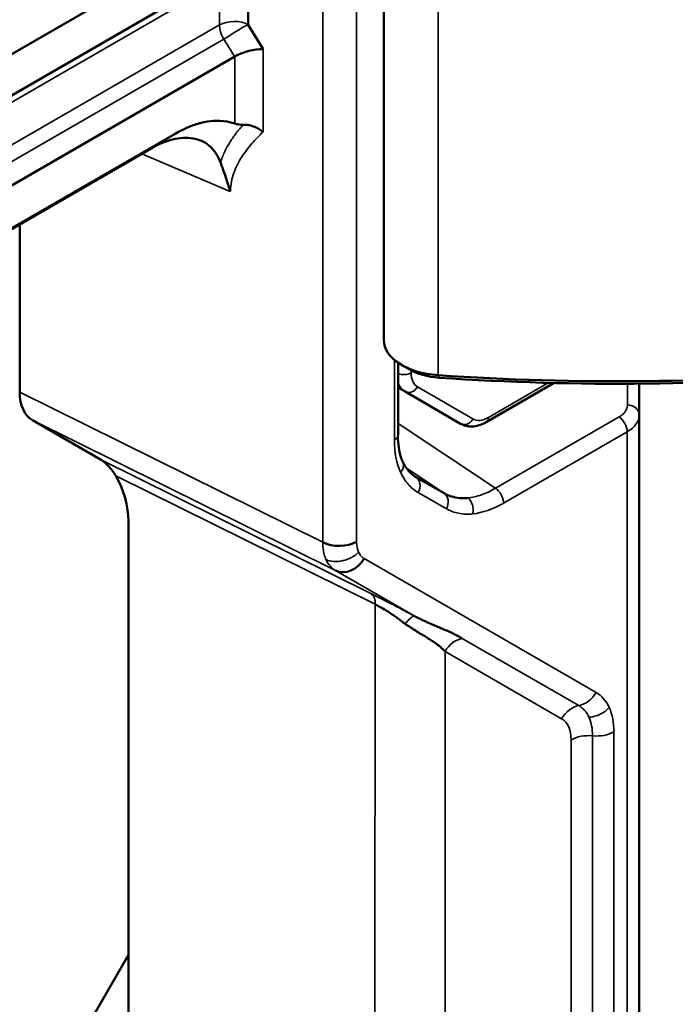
# Model space of a CAD drawing. Header units: millimetres. Extents: x 0 to 14369, y -869 to 2970.
# Tile 571 of 656: x 3853 to 3885, y 1322 to 1370. Entities that reach past the tile are written whole.
import ezdxf

# ---------------------------------------------------------------- set-up
doc = ezdxf.new("R2010")
doc.units = ezdxf.units.MM
doc.header["$LTSCALE"] = 10
doc.layers.add('Sichtbar (ISO)', color=7, linetype='Continuous', lineweight=50)
doc.layers.add('Sichtbar schmal (ISO)', color=7, linetype='Continuous', lineweight=35)

msp = doc.modelspace()

# ---------------------------------------------------------------- linework, layer by layer
at = {"layer": 'Sichtbar (ISO)'}
for p, q in [((3870.855, 1373.565), (3870.855, 1353.969)), ((3814.201, 1345.689), (3860.677, 1372.522)), ((3817.28, 1345.453), (3863.578, 1372.183)), ((3864.24, 1369.347), (3864.216, 1371.439)), ((3864.96, 1368.156), (3864.24, 1369.347)), ((3864.781, 1368.453), (3864.781, 1368.452)), ((3863.578, 1367.794), (3817.28, 1341.064)), ((3860.674, 1364.031), (3786.09, 1320.97)), ((3859.594, 1363.366), (3786.115, 1320.943)), ((3853.092, 1359.612), (3853.092, 1351.429)), ((3871.546, 1352.863), (3871.546, 1349.331)), ((3872.087, 1352.54), (3871.734, 1352.745)), ((3879.156, 1351.869), (3875.848, 1349.959)), ((3883.314, 1351.836), (3883.314, 1350.324)), ((3871.891, 1351.448), (3871.546, 1351.647)), ((3874.598, 1349.885), (3871.891, 1351.448)), ((3883.314, 1350.324), (3883.314, 1246.161)), ((3853.713, 1350.058), (3857.031, 1348.142)), ((3873.793, 1346.489), (3872.419, 1347.282)), ((3876.553, 1346.465), (3876.549, 1346.463)), ((3858.396, 1345.118), (3858.396, 1249.043)), ((3870.429, 1341.163), (3870.429, 1341.163)), ((3870.425, 1340.251), (3870.424, 1340.251)), ((3870.423, 1334.108), (3870.423, 1334.109)), ((3883.314, 1327.863), (3883.314, 1327.863)), ((3883.314, 1318.77), (3883.314, 1326.081)), ((3855.542, 1319.033), (3858.396, 1323.975)), ((3858.396, 1323.975), (3855.542, 1319.033))]:
    msp.add_line(p, q, dxfattribs=at)
for centre, major_axis, ratio, start_param, end_param in [((3864.291, 1367.727), (0.996, 0.283), 0.327416, 0.744965, 2.271076), ((3873.855, 1353.969), (-3, 0), 0.57735, 0, 1.452631), ((3873.855, 1353.561), (2.5, 0), 0.57735, 3.926991, 4.59418), ((3882.225, 1394.675), (74, 0), 0.57735, 4.594224, 4.868998), ((3882.225, 1394.267), (73.5, 0), 0.57735, 4.594222, 4.870072), ((3855.217, 1352.658), (1.505, 2.6), 0.576694, 2.357993, 3.142159), ((3856.907, 1345.977), (-0.733, 2.433), 0.532292, 4.197062, 5.141775), ((3868.676, 1344.612), (1.2, 0), 0.57735, 3.979351, 5.497787), ((3869.049, 1343.789), (-0.6, -1.039), 0.816497, 0.05236, 1.570796), ((3865.008, 1340.189), (-3.009, -5.2), 0.576694, 2.502107, 2.502111), ((3865.008, 1340.189), (-3.009, -5.2), 0.576694, 2.372855, 2.373645)]:
    msp.add_ellipse(centre, major_axis=major_axis, ratio=ratio, start_param=start_param, end_param=end_param, dxfattribs=at)
for points, knots in [([(3860.674, 1364.031), (3861.215, 1364.342), (3861.748, 1364.544), (3862.598, 1364.677), (3863.074, 1364.705), (3863.583, 1364.527)], [-0.694398, -0.694398, -0.694398, -0.694398, -0.2773872, -0.2773872, -0.0001618, -0.0001618, -0.0001618, -0.0001618]), ([(3863.583, 1364.527), (3863.636, 1364.509), (3863.698, 1364.493), (3863.836, 1364.472), (3863.911, 1364.466), (3863.994, 1364.469)], [0.00003967, 0.00003967, 0.00003967, 0.00003967, 0.02860468, 0.02860468, 0.05526606, 0.05526606, 0.05526606, 0.05526606]), ([(3863.994, 1364.469), (3864.075, 1364.472), (3864.159, 1364.466), (3864.33, 1364.439), (3864.419, 1364.416), (3864.546, 1364.37), (3864.588, 1364.352), (3864.77, 1364.267), (3864.878, 1364.188), (3864.958, 1364.12), (3864.959, 1364.119), (3864.96, 1364.118)], [0.0000025, 0.0000025, 0.0000025, 0.0000025, 0.0257504, 0.0257504, 0.0527754, 0.0527754, 0.0663667, 0.0663667, 0.1133026, 0.1133026, 0.1139864, 0.1139864, 0.1139864, 0.1139864]), ([(3862.886, 1362.624), (3862.77, 1362.937), (3862.609, 1363.194), (3862.195, 1363.582), (3861.945, 1363.713), (3861.362, 1363.844), (3861.032, 1363.843), (3860.328, 1363.706), (3859.959, 1363.569), (3859.594, 1363.366)], [0.0000033, 0.0000033, 0.0000033, 0.0000033, 0.1524451, 0.1524451, 0.3035285, 0.3035285, 0.4549991, 0.4549991, 0.6071283, 0.6071283, 0.6071283, 0.6071283]), ([(3863.363, 1361.217), (3863.363, 1361.219), (3863.362, 1361.222), (3863.293, 1361.442), (3863.206, 1361.714), (3863.03, 1362.234), (3862.954, 1362.444), (3862.886, 1362.624)], [-0.0007966, -0.0007966, -0.0007966, -0.0007966, 0, 0, 0.0724425, 0.0724425, 0.1305154, 0.1305154, 0.1305154, 0.1305154]), ([(3875.848, 1349.959), (3875.773, 1349.916), (3875.696, 1349.878), (3875.536, 1349.815), (3875.454, 1349.79), (3875.285, 1349.756), (3875.199, 1349.747), (3875.024, 1349.748), (3874.935, 1349.76), (3874.762, 1349.805), (3874.677, 1349.839), (3874.598, 1349.885)], [1.5707963, 1.5707963, 1.5707963, 1.5707963, 1.727876, 1.727876, 1.8849556, 1.8849556, 2.0420352, 2.0420352, 2.1991149, 2.1991149, 2.3561945, 2.3561945, 2.3561945, 2.3561945]), ([(3871.539, 1349.279), (3871.544, 1348.894), (3871.595, 1348.548), (3871.713, 1348.177), (3871.744, 1348.098), (3871.778, 1348.022)], [0.0070221, 0.0070221, 0.0070221, 0.0070221, 0.1570952, 0.1570952, 0.2011796, 0.2011796, 0.2011796, 0.2011796]), ([(3857.031, 1348.142), (3857.056, 1348.127), (3857.084, 1348.108), (3857.144, 1348.064), (3857.175, 1348.04), (3857.272, 1347.959), (3857.341, 1347.896), (3857.545, 1347.686), (3857.678, 1347.518), (3857.779, 1347.345)], [-0.4126951, -0.4126951, -0.4126951, -0.4126951, -0.3976198, -0.3976198, -0.3825446, -0.3825446, -0.352394, -0.352394, -0.2922642, -0.2922642, -0.2922642, -0.2922642]), ([(3873.793, 1346.489), (3873.923, 1346.413), (3874.097, 1346.336), (3874.494, 1346.258), (3874.67, 1346.247), (3874.886, 1346.256), (3874.917, 1346.258), (3874.948, 1346.26)], [-0.2006098, -0.2006098, -0.2006098, -0.2006098, -0.0841437, -0.0841437, 0, 0, 0.0136769, 0.0136769, 0.0136769, 0.0136769]), ([(3871.896, 1340.118), (3871.881, 1340.129), (3871.865, 1340.141), (3871.85, 1340.153), (3871.834, 1340.164), (3871.819, 1340.176), (3871.803, 1340.188), (3871.772, 1340.211), (3871.741, 1340.234), (3871.71, 1340.257), (3871.65, 1340.301), (3871.589, 1340.346), (3871.527, 1340.391), (3871.467, 1340.434), (3871.406, 1340.477), (3871.345, 1340.52), (3871.285, 1340.561), (3871.225, 1340.602), (3871.164, 1340.642), (3871.044, 1340.722), (3870.921, 1340.798), (3870.8, 1340.867), (3870.737, 1340.904), (3870.674, 1340.939), (3870.613, 1340.972), (3870.581, 1340.989), (3870.55, 1341.006), (3870.519, 1341.023), (3870.487, 1341.04), (3870.456, 1341.056), (3870.425, 1341.073)], [0.0000003, 0.0000003, 0.0000003, 0.0000003, 0.0340482, 0.0340482, 0.0340482, 0.0677061, 0.0677061, 0.0677061, 0.1338996, 0.1338996, 0.1338996, 0.2621607, 0.2621607, 0.2621607, 0.385749, 0.385749, 0.385749, 0.5057283, 0.5057283, 0.5057283, 0.7427433, 0.7427433, 0.7427433, 0.8675227, 0.8675227, 0.8675227, 0.9326744, 0.9326744, 0.9326744, 1, 1, 1, 1]), ([(3872.367, 1340.49), (3872.381, 1340.482), (3872.409, 1340.467), (3872.465, 1340.438), (3872.563, 1340.387), (3872.701, 1340.32), (3872.866, 1340.244), (3873.081, 1340.148), (3873.343, 1340.037), (3873.744, 1339.868), (3874.115, 1339.706), (3874.409, 1339.561), (3874.568, 1339.476), (3874.644, 1339.434), (3874.681, 1339.412)], [0, 0, 0, 0, 0.015502, 0.031008, 0.062031, 0.124124, 0.186294, 0.24854, 0.373325, 0.498955, 0.750268, 0.875378, 0.937821, 1, 1, 1, 1]), ([(3873.84, 1338.772), (3873.815, 1338.801), (3873.758, 1338.86), (3873.673, 1338.943), (3873.479, 1339.104), (3873.267, 1339.252), (3873.022, 1339.409), (3872.771, 1339.562), (3872.49, 1339.733), (3872.346, 1339.823), (3872.199, 1339.916), (3872.052, 1340.012), (3871.974, 1340.064), (3871.935, 1340.091), (3871.909, 1340.109), (3871.896, 1340.118)], [0, 0, 0, 0, 0.073141, 0.146078, 0.248744, 0.351077, 0.453292, 0.555453, 0.657541, 0.729904, 0.802452, 0.875232, 0.926846, 0.963401, 1, 1, 1, 1])]:
    msp.add_open_spline(points, degree=3, knots=knots, dxfattribs=at)
for points in [[(3871.778, 1348.022), (3871.924, 1347.7), (3872.143, 1347.452), (3872.373, 1347.31)], [(3872.373, 1347.31), (3872.388, 1347.3), (3872.403, 1347.291), (3872.418, 1347.282)]]:
    msp.add_open_spline(points, degree=3, dxfattribs=at)
at = {"layer": 'Sichtbar schmal (ISO)'}
for p, q in [((3867.873, 1344.097), (3867.873, 1494.96)), ((3869.525, 1494.985), (3869.525, 1344.122)), ((3816.973, 1344.937), (3862.84, 1371.418)), ((3862.84, 1371.418), (3862.84, 1369.339)), ((3873.501, 1371.845), (3873.501, 1352.249)), ((3862.84, 1369.339), (3816.973, 1342.858)), ((3864.24, 1369.346), (3864.24, 1369.347)), ((3864.419, 1369.052), (3864.418, 1369.051)), ((3816.906, 1342.002), (3863.047, 1368.642)), ((3864.96, 1364.118), (3864.96, 1368.156)), ((3863.578, 1367.794), (3863.583, 1364.527)), ((3863.579, 1367.601), (3863.579, 1367.601)), ((3859.594, 1363.366), (3860.674, 1364.031)), ((3859.043, 1363.048), (3863.363, 1361.217)), ((3871.371, 1349.086), (3871.371, 1352.998)), ((3872.184, 1352.487), (3872.184, 1352.363)), ((3873.501, 1352.249), (3873.56, 1352.128)), ((3875.952, 1350.188), (3878.876, 1351.876)), ((3882.736, 1351.833), (3882.736, 1350.801)), ((3853.092, 1351.429), (3867.873, 1344.097)), ((3875.202, 1350.114), (3872.495, 1351.677)), ((3883.057, 1350.708), (3883.057, 1350.715)), ((3868.49, 1342.728), (3853.713, 1350.058)), ((3876.297, 1346.731), (3871.546, 1349.889)), ((3882.326, 1350.211), (3876.297, 1346.731)), ((3882.728, 1349.49), (3876.699, 1346.009)), ((3882.728, 1245.309), (3882.728, 1349.49)), ((3883.057, 1349.743), (3883.057, 1349.745)), ((3857.031, 1348.142), (3870.191, 1341.614)), ((3871.956, 1347.71), (3873.793, 1346.489)), ((3857.779, 1347.345), (3870.425, 1341.073)), ((3872.418, 1347.283), (3872.263, 1347.386)), ((3873.903, 1345.732), (3872.529, 1346.526)), ((3869.897, 1343.299), (3881.207, 1336.769)), ((3872.367, 1340.49), (3868.499, 1342.723)), ((3869.171, 1342.689), (3869.166, 1342.692)), ((3870.4, 1241.445), (3870.425, 1341.073)), ((3870.425, 1340.251), (3870.424, 1340.251)), ((3870.424, 1340.145), (3870.425, 1340.144)), ((3880.366, 1336.129), (3874.681, 1339.412)), ((3873.84, 1241.347), (3873.84, 1338.772)), ((3873.84, 1338.772), (3879.526, 1335.49)), ((3870.424, 1338.142), (3870.424, 1338.142)), ((3879.991, 1334.462), (3879.991, 1246.42)), ((3881.033, 1246.614), (3881.033, 1334.656)), ((3882.076, 1334.849), (3882.076, 1246.808)), ((3870.423, 1334.321), (3870.423, 1334.321)), ((3870.422, 1332.293), (3870.423, 1332.293)), ((3870.422, 1331.33), (3870.422, 1331.33))]:
    msp.add_line(p, q, dxfattribs=at)
for centre, major_axis, ratio, start_param, end_param in [((3863.547, 1368.93), (1, 0), 0.577347, 0.805051, 2.356194), ((3863.547, 1368.93), (-0.5, 0.866), 0.57735, 0.785398, 1.570796), ((3871.831, 1352.567), (0.5, 0), 0.57735, 4.107451, 5.497805), ((3873.245, 1352.976), (-0.75, -1.299), 0.57735, 5.49779, 6.283185), ((3872.891, 1353.18), (-1, -1.732), 0.57735, 5.811904, 6.283185), ((3872.141, 1351.881), (-0.25, -0.433), 0.816497, 0, 1.570796), ((3882.703, 1350.316), (0.611, 0), 0.794556, 0.016489, 1.517292), ((3874.848, 1350.318), (-0.25, -0.433), 0.816497, 0, 1.570796), ((3875.952, 1351.413), (-0.75, -1.299), 0.57735, 0, 0.785398), ((3875.598, 1350.392), (0.25, -0.433), 0.57735, 0, 0.785398), ((3882.296, 1349.731), (0.305, -0.529), 0.57735, 0.801408, 2.287824), ((3870.933, 1349.331), (0.61, 0), 0.57735, 5.512921, 6.282613), ((3876.517, 1352.331), (-4.099, -5.753), 0.541038, 5.6345, 5.977341), ((3872.095, 1346.767), (0.304, 0.527), 0.816498, 4.725564, 6.23718), ((3873.469, 1345.974), (0.304, 0.527), 0.816497, 4.725509, 6.23723), ((3876.268, 1346.251), (0.305, -0.528), 0.57735, 0.800532, 2.288701), ((3876.964, 1352.264), (2.95, 6.607), 0.536787, 3.439848, 3.778091), ((3874.689, 1338.282), (-0.6, -1.039), 0.816497, 3.764419, 4.712389), ((3880.359, 1337.259), (0.6, 1.039), 0.816497, 3.764289, 4.712389), ((3880.374, 1335), (-0.6, -1.039), 0.816497, 3.76445, 4.712291), ((3878.758, 1333.34), (1.608, 2.79), 0.57735, 5.890281, 6.282911), ((3878.404, 1333.546), (1.122, 1.944), 0.57735, 5.497717, 6.283255), ((3878.758, 1333.339), (1.608, 2.791), 0.576953, 5.497327, 5.889835), ((3880.839, 1333.972), (-1.2, 0), 0.57731, 4.549878, 5.497823), ((3881.228, 1335.339), (1.2, 0), 0.57735, 4.549791, 5.497787)]:
    msp.add_ellipse(centre, major_axis=major_axis, ratio=ratio, start_param=start_param, end_param=end_param, dxfattribs=at)
for points, knots in [([(3863.047, 1368.642), (3863.138, 1368.7), (3863.238, 1368.763), (3863.337, 1368.825), (3863.436, 1368.887), (3863.533, 1368.948), (3863.626, 1369.004), (3863.719, 1369.061), (3863.807, 1369.114), (3863.88, 1369.159), (3863.953, 1369.205), (3864.011, 1369.243), (3864.071, 1369.274), (3864.131, 1369.305), (3864.191, 1369.329), (3864.24, 1369.346)], [0, 0, 0, 0, 0.2, 0.2, 0.2, 0.4, 0.4, 0.4, 0.6, 0.6, 0.6, 0.8, 0.8, 0.8, 0.9996766, 0.9996766, 0.9996766, 0.9996766]), ([(3863.994, 1364.469), (3863.877, 1364.338), (3863.654, 1364.071), (3863.401, 1363.713), (3863.217, 1363.405), (3863.092, 1363.161), (3863, 1362.946), (3862.941, 1362.788), (3862.909, 1362.695), (3862.894, 1362.648), (3862.886, 1362.624)], [0, 0, 0, 0, 0.25, 0.5, 0.625, 0.75, 0.875, 0.9375, 0.96875, 0.9999936, 0.9999936, 0.9999936, 0.9999936]), ([(3864.96, 1364.118), (3864.774, 1363.937), (3864.407, 1363.556), (3863.908, 1362.915), (3863.511, 1362.161), (3863.379, 1361.556), (3863.363, 1361.217)], [0, 0, 0, 0, 0.2469999, 0.5000001, 0.7530002, 1, 1, 1, 1]), ([(3882.736, 1350.801), (3882.735, 1350.744), (3882.726, 1350.688), (3882.708, 1350.634), (3882.69, 1350.58), (3882.664, 1350.528), (3882.629, 1350.478), (3882.595, 1350.428), (3882.552, 1350.381), (3882.501, 1350.336), (3882.45, 1350.292), (3882.392, 1350.25), (3882.326, 1350.211)], [0, 0, 0, 0, 0.25, 0.25, 0.25, 0.5, 0.5, 0.5, 0.75, 0.75, 0.75, 1, 1, 1, 1]), ([(3871.778, 1348.022), (3871.8, 1347.974), (3871.822, 1347.859), (3871.791, 1347.674), (3871.719, 1347.563), (3871.671, 1347.512)], [0.2649589, 0.2649589, 0.2649589, 0.2649589, 0.5, 0.75, 1, 1, 1, 1]), ([(3872.529, 1346.526), (3872.437, 1346.579), (3872.35, 1346.64), (3872.268, 1346.708), (3872.186, 1346.776), (3872.109, 1346.852), (3872.037, 1346.934), (3871.965, 1347.017), (3871.899, 1347.106), (3871.838, 1347.203), (3871.777, 1347.299), (3871.721, 1347.402), (3871.671, 1347.512)], [0, 0, 0, 0, 0.25, 0.25, 0.25, 0.5, 0.5, 0.5, 0.75, 0.75, 0.75, 1, 1, 1, 1]), ([(3874.948, 1346.26), (3875.161, 1346.281), (3875.606, 1346.383), (3876.067, 1346.597), (3876.297, 1346.731)], [0, 0, 0, 0, 0.5, 1, 1, 1, 1]), ([(3875.186, 1345.483), (3875.066, 1345.472), (3874.949, 1345.468), (3874.835, 1345.473), (3874.72, 1345.477), (3874.61, 1345.49), (3874.502, 1345.511), (3874.395, 1345.532), (3874.291, 1345.561), (3874.191, 1345.598), (3874.091, 1345.635), (3873.995, 1345.68), (3873.903, 1345.732)], [0, 0, 0, 0, 0.25, 0.25, 0.25, 0.5, 0.5, 0.5, 0.75, 0.75, 0.75, 0.9999997, 0.9999997, 0.9999997, 0.9999997]), ([(3867.873, 1344.097), (3867.875, 1343.99), (3867.882, 1343.887), (3867.894, 1343.788), (3867.907, 1343.689), (3867.924, 1343.594), (3867.948, 1343.504), (3867.972, 1343.415), (3868.002, 1343.331), (3868.039, 1343.252)], [0, 0, 0, 0, 0.3333333, 0.3333333, 0.3333333, 0.6666667, 0.6666667, 0.6666667, 1, 1, 1, 1]), ([(3868.039, 1343.252), (3868.147, 1343.199), (3868.398, 1343.136), (3868.775, 1343.177), (3869.074, 1343.264), (3869.283, 1343.355), (3869.469, 1343.473), (3869.574, 1343.566), (3869.621, 1343.617)], [0, 0, 0, 0, 0.25, 0.5, 0.625, 0.75, 0.875, 1, 1, 1, 1]), ([(3869.621, 1343.617), (3869.654, 1343.546), (3869.693, 1343.484), (3869.739, 1343.431), (3869.785, 1343.378), (3869.838, 1343.334), (3869.897, 1343.299)], [0.0000001, 0.0000001, 0.0000001, 0.0000001, 0.5, 0.5, 0.5, 1, 1, 1, 1]), ([(3868.494, 1342.726), (3868.397, 1342.782), (3868.31, 1342.855), (3868.234, 1342.943), (3868.157, 1343.031), (3868.092, 1343.135), (3868.039, 1343.252)], [0.0000002, 0.0000002, 0.0000002, 0.0000002, 0.5, 0.5, 0.5, 0.9999683, 0.9999683, 0.9999683, 0.9999683]), ([(3870.191, 1341.614), (3870.233, 1341.593), (3870.316, 1341.552), (3870.487, 1341.466), (3870.794, 1341.311), (3871.156, 1341.125), (3871.525, 1340.933), (3871.804, 1340.787), (3872.038, 1340.664), (3872.202, 1340.577), (3872.296, 1340.527), (3872.343, 1340.502), (3872.367, 1340.49)], [0, 0, 0, 0, 0.0625, 0.125, 0.25, 0.5, 0.625, 0.75, 0.875, 0.9375, 0.96875, 1, 1, 1, 1]), ([(3870.425, 1341.073), (3870.428, 1341.103), (3870.431, 1341.162), (3870.424, 1341.274), (3870.391, 1341.402), (3870.325, 1341.506), (3870.263, 1341.565), (3870.224, 1341.595), (3870.202, 1341.608), (3870.191, 1341.614)], [0, 0, 0, 0, 0.125, 0.25, 0.5, 0.75, 0.875, 0.9375, 1, 1, 1, 1]), ([(3871.896, 1340.118), (3871.921, 1340.15), (3871.969, 1340.211), (3872.063, 1340.318), (3872.174, 1340.422), (3872.27, 1340.481), (3872.323, 1340.495), (3872.349, 1340.495), (3872.361, 1340.492), (3872.367, 1340.49)], [0.0000048, 0.0000048, 0.0000048, 0.0000048, 0.125, 0.25, 0.5, 0.75, 0.875, 0.9375, 1, 1, 1, 1]), ([(3881.207, 1336.769), (3881.345, 1336.69), (3881.469, 1336.587), (3881.576, 1336.463), (3881.684, 1336.34), (3881.775, 1336.195), (3881.85, 1336.03)], [0, 0, 0, 0, 0.5, 0.5, 0.5, 1, 1, 1, 1])]:
    msp.add_open_spline(points, degree=3, knots=knots, dxfattribs=at)
for points in [[(3863.047, 1368.642), (3863.105, 1368.547), (3863.223, 1368.359), (3863.402, 1368.077), (3863.52, 1367.888), (3863.578, 1367.794)], [(3883.314, 1350.324), (3883.314, 1350.246), (3883.287, 1350.09), (3883.171, 1349.867), (3882.986, 1349.662), (3882.82, 1349.544), (3882.728, 1349.49)], [(3874.948, 1346.26), (3874.998, 1346.226), (3875.088, 1346.134), (3875.18, 1345.925), (3875.223, 1345.693), (3875.206, 1345.55), (3875.186, 1345.483)], [(3869.525, 1344.122), (3869.525, 1343.929), (3869.557, 1343.758), (3869.621, 1343.617)], [(3880.86, 1335.562), (3880.949, 1335.568), (3881.135, 1335.598), (3881.407, 1335.698), (3881.653, 1335.844), (3881.789, 1335.965), (3881.85, 1336.03)], [(3881.85, 1336.03), (3881.925, 1335.864), (3882.038, 1335.5), (3882.076, 1335.075), (3882.076, 1334.849)]]:
    msp.add_open_spline(points, degree=3, dxfattribs=at)

doc.saveas('drawing.dxf')
